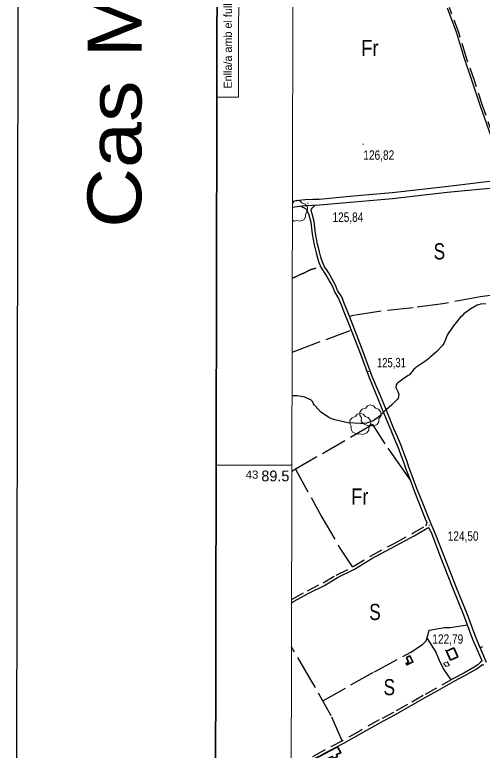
# Model space of a CAD drawing. Extents: x 483855 to 488461, y 4388206 to 4391419.
# Drawn here: x 483855 to 484289, y 4389235 to 4389918 of the extents above; entities that cross this region are included whole.
import ezdxf
from ezdxf.enums import TextEntityAlignment as Align

# ---------------------------------------------------------------- set-up
doc = ezdxf.new("R2010")
doc.units = 0
doc.header["$LTSCALE"] = 4
for name, pattern in [('DOTTED', [1.5, 0.3, -1.2]), ('LONG_DASHED', [7.5, 6, -1.5]), ('MEDIUM_DASHED', [4.5, 3, -1.5])]:
    doc.linetypes.add(name, pattern=pattern)
for name, color, linetype, lineweight in [('1', 7, 'Continuous', 13), ('2', 7, 'DOTTED', 13), ('25', 7, 'LONG_DASHED', 25), ('29', 7, 'Continuous', 13), ('36', 7, 'Continuous', 25), ('38', 7, 'Continuous', 25), ('47', 7, 'Continuous', 35), ('49', 7, 'LONG_DASHED', 35), ('51', 7, 'Continuous', 13), ('7', 7, 'Continuous', 13), ('8', 7, 'Continuous', 25)]:
    doc.layers.add(name, color=color, linetype=linetype, lineweight=lineweight)
doc.layers.add('31', color=7, linetype='Continuous')

msp = doc.modelspace()

# ---------------------------------------------------------------- linework, layer by layer
at = {"layer": '1'}
msp.add_line((484112.1, 4389500), (484041.9, 4389500), dxfattribs=at)
at = {"layer": '1', "lineweight": 25}
msp.add_lwpolyline([(483860.86, 4391419.44), (488460.85, 4391410.69), (488454.76, 4388205.69), (483854.77, 4388214.44)], close=True, dxfattribs=at)
at = {"layer": '1', "lineweight": 35}
msp.add_lwpolyline([(484045.03, 4391144.08), (487760.33, 4391137.02), (487755.66, 4388682.02), (484040.36, 4388689.09)], close=True, dxfattribs=at)
at = {"layer": '1'}
msp.add_lwpolyline([(484115.5, 4391072.6), (487689.7, 4391065.7), (487685.8, 4388753.5), (484110.5, 4388760.3)], close=True, dxfattribs=at)
msp.add_lwpolyline([(484042.56, 4389841.59), (484062.56, 4389841.55), (484062.84, 4389991.55)], dxfattribs=at)
at = {"layer": '25'}
msp.add_line((484289.2, 4389331.36), (484287.09, 4389330.56), dxfattribs=at)
for points in [[(484332.27, 4389661.18), (484308.02, 4389659.2), (484287.17, 4389656.17)], [(484287.17, 4389656.17), (484252.37, 4389649.82), (484224.68, 4389646.01), (484195.02, 4389642.92), (484170.17, 4389639.1), (484165.72, 4389637.84)], [(484112.33, 4389604.96), (484115.81, 4389606.24), (484167.18, 4389625.39)], [(484221.62, 4389487.17), (484215.23, 4389496.18), (484198.67, 4389519.93), (484187.26, 4389537.6), (484116.19, 4389496.61), (484112.09, 4389494.27)], [(484115.56, 4389496.25), (484139.85, 4389451.89), (484156.2, 4389424.04), (484168.34, 4389405.47)], [(484140.9, 4389281.33), (484188.76, 4389308.31), (484222.63, 4389326.49), (484233.59, 4389333.45), (484236.98, 4389336.84), (484238.74, 4389342.92), (484239.77, 4389346.97), (484253.82, 4389349.3), (484259.19, 4389349.45), (484275.22, 4389351.84)], [(484237.69, 4389339.29), (484245.69, 4389326.48), (484248.49, 4389319.6), (484252.96, 4389310.74), (484259.67, 4389300.67)], [(484158.87, 4389244.1), (484148.67, 4389267.47), (484129.9, 4389300.91), (484113.41, 4389328.74), (484111.74, 4389331.49)]]:
    msp.add_lwpolyline(points, dxfattribs=at)
msp.add_spline([(484112.48, 4389673.74), (484112.68, 4389673.79), (484119.6, 4389676.8), (484124.75, 4389679.05), (484129, 4389681.3), (484133.36, 4389682.67), (484135.49, 4389683.52), (484137.25, 4389684.9), (484138.17, 4389686.02)], degree=3, dxfattribs=at)
at = {"layer": '29'}
msp.add_line((484114.42, 4389726.54), (484112.64, 4389727.37), dxfattribs=at)
msp.add_lwpolyline([(484112.6, 4389742.96), (484114.24, 4389745.13), (484116.81, 4389745.96), (484119.67, 4389745.31), (484121.62, 4389743.04), (484124.43, 4389742.22), (484126.56, 4389739.37), (484126.8, 4389736.24), (484124.92, 4389733.09), (484124.92, 4389730.41), (484123.1, 4389727.8), (484119.48, 4389726.46), (484116.71, 4389727.09), (484114.42, 4389726.54)], dxfattribs=at)
for points in [[(484182.54, 4389536.43), (484178, 4389538.55), (484176.59, 4389541.09), (484176.69, 4389544.07), (484175.32, 4389546.48), (484175.36, 4389549.23), (484177.52, 4389551.83), (484180.71, 4389552.83), (484182.36, 4389555.02), (484184.93, 4389555.85), (484187.79, 4389555.2), (484189.74, 4389552.93), (484192.55, 4389552.11), (484194.68, 4389549.26), (484194.92, 4389546.13), (484193.04, 4389542.98), (484193.04, 4389540.3), (484191.22, 4389537.69), (484187.6, 4389536.35), (484184.83, 4389536.98)], [(484173.1, 4389528.63), (484168.56, 4389530.75), (484167.15, 4389533.29), (484167.25, 4389536.27), (484165.88, 4389538.68), (484165.92, 4389541.43), (484168.08, 4389544.03), (484171.27, 4389545.03), (484172.92, 4389547.22), (484175.49, 4389548.05), (484178.35, 4389547.4), (484180.3, 4389545.13), (484183.11, 4389544.31), (484185.24, 4389541.46), (484185.48, 4389538.33), (484183.6, 4389535.18), (484183.6, 4389532.5), (484181.78, 4389529.89), (484178.16, 4389528.55), (484175.39, 4389529.18)]]:
    msp.add_lwpolyline(points, close=True, dxfattribs=at)
at = {"layer": '36'}
for points in [[(484305.72, 4389764.48), (484254.94, 4389758.35), (484205.13, 4389752.76), (484169.35, 4389749.49), (484137.59, 4389746.62), (484131.56, 4389746.5), (484124.49, 4389746.21), (484118.46, 4389745.51), (484112.63, 4389744.68)], [(484299.08, 4389757.16), (484256.2, 4389753.02), (484205.64, 4389747.3), (484169.85, 4389744.03), (484137.89, 4389741.14), (484131.73, 4389741.02), (484124.92, 4389740.74), (484119.16, 4389740.07), (484112.62, 4389739.14)]]:
    msp.add_lwpolyline(points, dxfattribs=at)
at = {"layer": '38'}
for points in [[(484310.01, 4389764.92), (484310.12, 4389765.27), (484310.16, 4389767.73), (484308.81, 4389771.99), (484304.75, 4389782.7), (484296.6, 4389806.79), (484287.34, 4389833.27), (484279.68, 4389856.31), (484271.74, 4389879.13), (484265.25, 4389901.03), (484256.53, 4389924.11)], [(484120.82, 4389740.26), (484122.3, 4389739.49), (484124.11, 4389738.66), (484124.73, 4389738.25), (484125.41, 4389737.53), (484126.03, 4389736.29), (484127.95, 4389732.17), (484129.61, 4389725.57), (484131, 4389714.46), (484132.88, 4389704.43), (484134.75, 4389697.03), (484136.01, 4389692.27), (484137.3, 4389688.23), (484139.28, 4389683.17), (484143.46, 4389677.08), (484149.72, 4389665.71), (484151.77, 4389660.78), (484155.57, 4389654.69), (484158.15, 4389648.16), (484160.54, 4389642.31), (484165.08, 4389630.76), (484175.51, 4389604.02), (484183.86, 4389581.23), (484192.29, 4389560.9), (484197.88, 4389547.37), (484203.95, 4389532.59), (484207.49, 4389524.29), (484211.29, 4389515.55), (484213.3, 4389509.41), (484216.19, 4389502.27), (484217.69, 4389497.24), (484221.86, 4389486.54), (484225.36, 4389477.21), (484231.36, 4389461.95), (484236.61, 4389448.81), (484237.62, 4389446.49)], [(484292.95, 4389316.8), (484283.29, 4389339.46), (484274.82, 4389361.91), (484264.86, 4389386.29), (484252.83, 4389417.13), (484245.55, 4389436.1), (484239.55, 4389450.02), (484234.32, 4389463.12), (484228.33, 4389478.35), (484224.83, 4389487.67), (484220.7, 4389498.27), (484219.2, 4389503.32), (484216.29, 4389510.5), (484214.27, 4389516.68), (484210.41, 4389525.54), (484206.89, 4389533.81), (484200.82, 4389548.58), (484195.23, 4389562.11), (484186.83, 4389582.38), (484178.49, 4389605.14), (484168.04, 4389631.91), (484163.5, 4389643.49), (484161.1, 4389649.34), (484158.42, 4389656.12), (484154.61, 4389662.24), (484152.59, 4389667.09), (484146.17, 4389678.75), (484142.11, 4389684.67), (484140.3, 4389689.29), (484139.07, 4389693.16), (484137.83, 4389697.83), (484135.98, 4389705.12), (484134.14, 4389714.95), (484132.74, 4389726.16), (484130.96, 4389733.23), (484130.15, 4389736.25), (484130.21, 4389737), (484130.46, 4389737.64), (484131.09, 4389738.38), (484132.49, 4389740.02), (484133.55, 4389741.06)], [(484111.82, 4389372.25), (484113.65, 4389373.42), (484127.75, 4389381.14), (484142.37, 4389388.47), (484154.58, 4389395.65), (484170.44, 4389403.55), (484186.53, 4389413.36), (484208.97, 4389425.36), (484225.66, 4389434.49), (484236.32, 4389440.57), (484237.82, 4389441.44), (484238.97, 4389441.99), (484239.46, 4389442.22)], [(484288.73, 4389318.58), (484280.33, 4389338.28), (484271.86, 4389360.75), (484261.9, 4389385.12), (484249.86, 4389415.99), (484242.6, 4389434.91), (484239.46, 4389442.22)], [(484111.48, 4389215.79), (484125.58, 4389223.43), (484143.09, 4389233.01), (484160.3, 4389241.99), (484176.76, 4389251.42), (484194.37, 4389261.32), (484207.8, 4389268.4), (484220.81, 4389275.59), (484235.23, 4389284.08), (484247.71, 4389290.84), (484262.89, 4389299.6), (484272.9, 4389304.71), (484282.59, 4389310.32), (484286.52, 4389312.85), (484288.07, 4389314.3)], [(484290.53, 4389314.36), (484290.17, 4389314.41), (484289.23, 4389314.39), (484288.07, 4389314.3)]]:
    msp.add_lwpolyline(points, dxfattribs=at)
at = {"layer": '38', "linetype": 'MEDIUM_DASHED'}
for points in [[(484315.19, 4389765.45), (484312.88, 4389767.53), (484310.71, 4389772.65), (484306.64, 4389783.38), (484298.5, 4389807.44), (484289.24, 4389833.92), (484281.58, 4389856.96), (484273.65, 4389879.75), (484267.15, 4389901.67), (484258.45, 4389924.72)], [(484111.83, 4389375.4), (484112.3, 4389375.7), (484126.52, 4389383.48), (484141.11, 4389390.8), (484153.32, 4389397.98), (484169.16, 4389405.87), (484185.21, 4389415.66), (484207.71, 4389427.69), (484224.39, 4389436.81), (484236.5, 4389443.91), (484236.76, 4389444.13), (484237.13, 4389445.06), (484237.57, 4389446.22), (484237.62, 4389446.49)], [(484288.73, 4389318.58), (484287.41, 4389317.16), (484284.95, 4389314.86), (484281.27, 4389312.48), (484271.69, 4389306.93), (484261.68, 4389301.82), (484246.47, 4389293.05), (484233.98, 4389286.28), (484219.55, 4389277.79), (484206.6, 4389270.63), (484193.16, 4389263.54), (484175.51, 4389253.62), (484159.08, 4389244.21), (484141.89, 4389235.24), (484124.37, 4389225.65), (484111.49, 4389218.66)]]:
    msp.add_lwpolyline(points, dxfattribs=at)
at = {"layer": '47'}
for points in [[(484218.53, 4389321.41), (484221.59, 4389323.02), (484224.51, 4389317.45), (484219.03, 4389314.58), (484218.25, 4389316.05), (484220.48, 4389317.24)], [(484130.39, 4389226), (484154.42, 4389238.68), (484157.61, 4389233.15), (484153.43, 4389231.51), (484154.36, 4389229.56), (484150.99, 4389227.83), (484149.63, 4389229.73), (484136.69, 4389223.57), (484136.13, 4389224.67), (484132, 4389222.36)]]:
    msp.add_lwpolyline(points, close=True, dxfattribs=at)
at = {"layer": '49'}
msp.add_lwpolyline([(484255.68, 4389327.49), (484262.59, 4389330.57), (484266.33, 4389322.18), (484259.43, 4389319.1)], close=True, dxfattribs=at)
at = {"layer": '51'}
msp.add_line((484253.02, 4389316.09), (484255.4, 4389313.11), dxfattribs=at)
msp.add_lwpolyline([(484252.99, 4389316.08), (484256.31, 4389317.41), (484258.51, 4389313.96), (484255.4, 4389313.11)], dxfattribs=at)
at = {"layer": '7'}
for p, q in [((484178.04, 4389797.77), (484179.04, 4389797.77)), ((484126.68, 4389743.08), (484127.68, 4389743.08)), ((484182.59, 4389586.96), (484183.59, 4389586.96)), ((484239.18, 4389444.22), (484240.18, 4389444.22)), ((484254.43, 4389328.14), (484255.43, 4389328.14))]:
    msp.add_line(p, q, dxfattribs=at)
at = {"layer": '8'}
for points in [[(484292.24, 4389649.87), (484287.31, 4389649.38), (484285.82, 4389648.94), (484284.28, 4389648.37), (484278.26, 4389645.23), (484271.94, 4389640.37), (484270.21, 4389638.72), (484268.48, 4389636.93), (484262.31, 4389629.38), (484257.39, 4389622.17), (484256.46, 4389620.61), (484255.71, 4389619.24)], [(484255.71, 4389619.24), (484254.55, 4389615.83), (484253.37, 4389612.91), (484252.62, 4389611.85), (484251.68, 4389610.67), (484246.72, 4389605.5), (484240.68, 4389600.1), (484239.05, 4389598.77), (484237.44, 4389597.52), (484231.79, 4389593.62), (484227.22, 4389590.52), (484226.29, 4389589.77), (484225.51, 4389589.07), (484223.89, 4389586.94), (484222.13, 4389584.74), (484221.26, 4389583.99), (484220.22, 4389583.17), (484215.08, 4389579.73), (484210.32, 4389576.21), (484209.53, 4389575.36), (484208.97, 4389574.55), (484208.81, 4389572.05), (484210.01, 4389569.73), (484210.29, 4389569.04), (484210.55, 4389568.33), (484211.33, 4389565.57), (484210.73, 4389562.33), (484210.13, 4389561.31), (484209.34, 4389560.24), (484204.92, 4389555.93), (484200.05, 4389551.81), (484198.98, 4389550.87), (484198.03, 4389550), (484195.6, 4389547.56), (484193.39, 4389545.43), (484192.57, 4389544.76), (484191.67, 4389544.05), (484187.67, 4389541.18), (484181.29, 4389539.01), (484178.88, 4389538.74), (484176.2, 4389538.62), (484164.19, 4389539.35), (484151.88, 4389541.94), (484149, 4389542.98), (484146.36, 4389544.17), (484138.73, 4389549.63), (484133.85, 4389554.96), (484132.95, 4389556.05), (484132.23, 4389556.98), (484131.25, 4389558.97), (484130.34, 4389560.15), (484129.66, 4389560.57), (484128.8, 4389561.02), (484124.17, 4389562.99), (484117.16, 4389564.33), (484114.8, 4389564.39), (484112.26, 4389564.32), (484112.24, 4389564.32)]]:
    msp.add_lwpolyline(points, dxfattribs=at)

# ---------------------------------------------------------------- texts
at = {"layer": '2', "width": 1.15}
msp.add_text('Cas Metge ', height=50, rotation=89.876, dxfattribs=at).set_placement((483972.69, 4389916.78), align=Align.CENTER)
at = {"layer": '2'}
msp.add_text('Enlla/a amb el full', height=7.5, rotation=89.891, dxfattribs=at).set_placement((484056.32, 4389849.44))
at = {"layer": '2', "width": 1.05}
msp.add_text('43', height=7.5, dxfattribs=at).set_placement((484081, 4389487.5), align=Align.RIGHT)
at = {"layer": '2'}
msp.add_text('89.5', height=10, dxfattribs=at).set_placement((484109.83, 4389485), align=Align.RIGHT)
at = {"layer": '31'}
for s, width, p in [('Fr', 0.85, (484184.6, 4389879.63)), ('S', 0.8, (484249.07, 4389690.93)), ('Fr', 0.85, (484175.18, 4389463.39)), ('S', 0.8, (484189.3, 4389356.26)), ('S', 0.8, (484202.59, 4389286.51))]:
    msp.add_text(s, height=15, dxfattribs=dict(at, width=width)).set_placement(p, align=Align.CENTER)
at = {"layer": '7'}
for s, width, p in [('126,82', 0.8, (484178.54, 4389783.4)), ('125,84', 0.8, (484149.86, 4389725.77)), ('125,31', 0.75, (484191.18, 4389590.8)), ('124,50', 0.8, (484256.87, 4389429.85)), ('122,79', 0.8, (484242.62, 4389334.28))]:
    msp.add_text(s, height=8.75, dxfattribs=dict(at, width=width)).set_placement(p)

doc.saveas('drawing.dxf')
